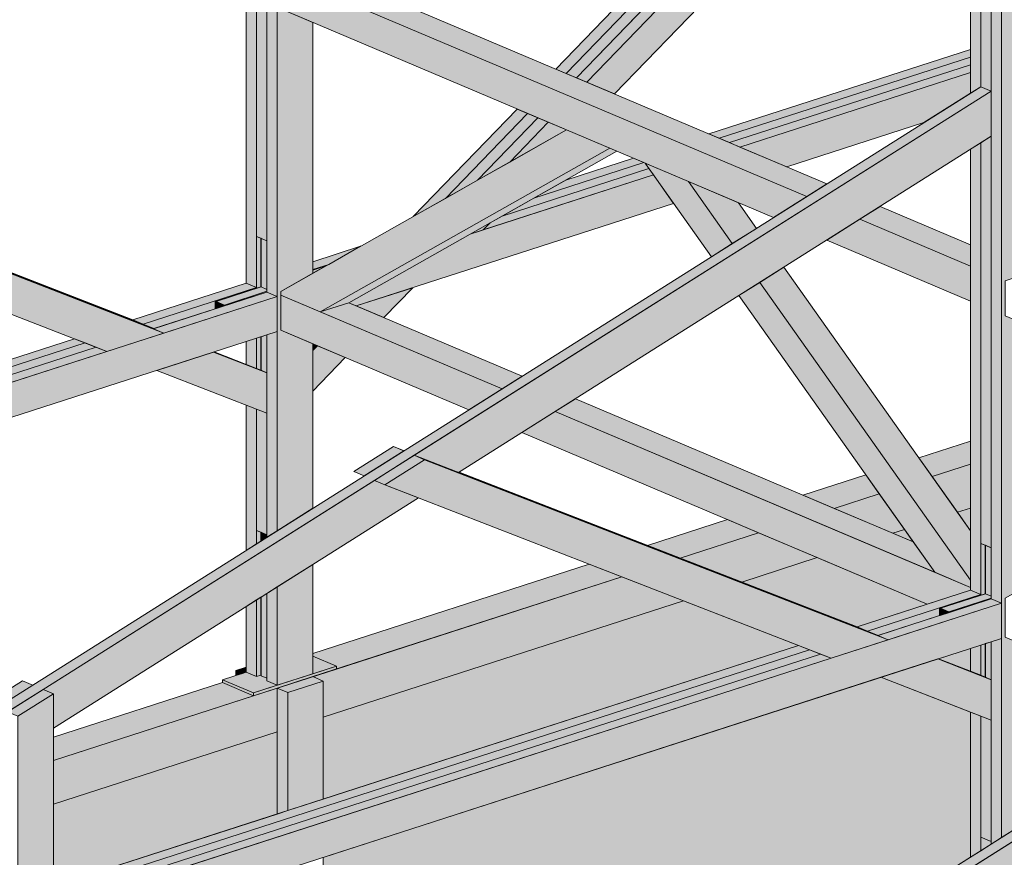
# Model space of a CAD drawing. Header units: millimetres. Extents: x 0 to 1517, y -116 to 725.
# Tile 492 of 501: x 1331 to 1372, y 386 to 422. Entities that reach past the tile are written whole.
import ezdxf

# ---------------------------------------------------------------- set-up
doc = ezdxf.new("R2010")
doc.units = ezdxf.units.MM
doc.layers.add('Ech.1_75', color=7, linetype='Continuous')

msp = doc.modelspace()

# ---------------------------------------------------------------- hatches: boundary and pattern name
at = {"layer": 'Ech.1_75', "linetype": 'Continuous', "lineweight": 5, "true_color": 0xe0c8b3, "transparency": 33554687}
for points in [[(1341.657, 437.224), (1341.219, 437.41), (1341.219, 410.227), (1341.657, 410.041), (1341.657, 437.224)], [(1343.164, 436.875), (1341.657, 437.224), (1341.657, 400.107), (1343.164, 401.058), (1343.164, 408.029), (1341.808, 408.603), (1341.808, 410.254), (1343.164, 411.02), (1343.164, 421.654), (1341.808, 422.229), (1341.808, 423.715), (1343.013, 424.105), (1343.164, 424.041), (1343.164, 436.875)], [(1340.342, 410.599), (1340.781, 410.413), (1340.781, 429.562), (1340.342, 429.285), (1340.342, 410.599)], [(1371.91, 397.218), (1372.348, 397.032), (1372.348, 424.215), (1371.91, 424.401), (1371.91, 397.218)], [(1373.855, 423.865), (1372.348, 424.215), (1372.348, 387.098), (1373.855, 388.049), (1373.855, 395.019), (1372.499, 395.594), (1372.499, 397.245), (1373.855, 398.011), (1373.855, 408.645), (1372.499, 409.22), (1372.499, 410.706), (1373.704, 411.095), (1373.855, 411.031), (1373.855, 423.865)], [(1371.471, 422.465), (1371.033, 422.566), (1371.033, 418.654), (1371.471, 418.93), (1371.471, 422.465)], [(1371.033, 397.589), (1371.471, 397.404), (1371.471, 416.552), (1371.033, 416.276), (1371.033, 397.589)], [(1340.781, 410.391), (1340.956, 410.447), (1340.956, 412.506), (1340.781, 412.58), (1340.781, 410.391)], [(1341.657, 408.555), (1341.219, 408.413), (1341.219, 399.83), (1341.657, 400.107), (1341.657, 408.555)], [(1340.781, 408.271), (1340.342, 408.13), (1340.342, 407.158), (1340.781, 406.987), (1340.781, 408.271)], [(1340.956, 408.328), (1340.781, 408.271), (1340.781, 406.987), (1340.956, 406.913), (1340.956, 408.328)], [(1340.781, 405.256), (1340.342, 405.426), (1340.342, 399.276), (1340.781, 399.553), (1340.781, 405.256)], [(1340.956, 400.049), (1340.781, 400.123), (1340.781, 399.553), (1340.956, 399.664), (1340.956, 400.049)], [(1371.471, 397.381), (1371.646, 397.438), (1371.646, 399.497), (1371.471, 399.571), (1371.471, 397.381)], [(1341.657, 393.558), (1343.164, 394.045), (1343.164, 398.68), (1341.657, 397.729), (1341.657, 393.558)], [(1341.219, 393.744), (1341.657, 393.558), (1341.657, 397.729), (1341.219, 397.452), (1341.219, 393.744)], [(1340.781, 393.93), (1340.956, 393.986), (1340.956, 397.286), (1340.781, 397.175), (1340.781, 393.93)], [(1340.342, 394.116), (1340.781, 393.93), (1340.781, 397.175), (1340.342, 396.899), (1340.342, 394.116)], [(1372.348, 395.545), (1371.91, 395.404), (1371.91, 386.821), (1372.348, 387.098), (1372.348, 395.545)], [(1371.471, 395.262), (1371.033, 395.12), (1371.033, 394.149), (1371.471, 393.978), (1371.471, 395.262)], [(1371.646, 395.319), (1371.471, 395.262), (1371.471, 393.978), (1371.646, 393.904), (1371.646, 395.319)], [(1329.349, 392.798), (1329.787, 392.613), (1331.294, 393.564), (1330.856, 393.75), (1329.349, 392.798)], [(1330.226, 392.427), (1330.664, 392.241), (1332.171, 393.192), (1331.733, 393.378), (1330.226, 392.427)], [(1330.664, 383.565), (1332.171, 384.052), (1332.171, 393.192), (1330.664, 392.241), (1330.664, 383.565)], [(1371.471, 392.246), (1371.033, 392.417), (1371.033, 386.267), (1371.471, 386.544), (1371.471, 392.246)]]:
    msp.add_hatch(color=9, dxfattribs=at).paths.add_polyline_path(points)
at = {"layer": 'Ech.1_75', "linetype": 'Continuous', "lineweight": 5, "true_color": 0xe0d9d1, "transparency": 33554687}
for points in [[(1366.663, 431.426), (1366.225, 431.611), (1354.336, 419.305), (1354.774, 419.119), (1366.663, 431.426)], [(1368.018, 431.111), (1366.663, 431.426), (1354.774, 419.119), (1355.95, 418.621), (1368.018, 431.111)], [(1364.112, 430.064), (1363.607, 430.181), (1353.459, 419.677), (1353.897, 419.491), (1364.112, 430.064)], [(1364.617, 429.947), (1364.112, 430.064), (1353.897, 419.491), (1354.336, 419.305), (1364.617, 429.947)], [(1352.261, 417.798), (1351.823, 417.984), (1347.419, 413.425), (1348.78, 414.195), (1352.261, 417.798)], [(1352.7, 417.612), (1352.261, 417.798), (1348.78, 414.195), (1350.141, 414.964), (1352.7, 417.612)], [(1353.138, 417.426), (1352.7, 417.612), (1350.141, 414.964), (1351.503, 415.734), (1353.138, 417.426)], [(1353.915, 417.097), (1353.138, 417.426), (1351.503, 415.734), (1353.915, 417.097)], [(1341.808, 410.09), (1343.477, 409.382), (1355.749, 416.319), (1353.915, 417.097), (1341.808, 410.254), (1341.808, 410.09)], [(1334.436, 407.708), (1336.847, 408.487), (1317.202, 416.127), (1315.52, 415.065), (1334.436, 407.708)], [(1336.408, 408.673), (1316.763, 416.313), (1317.202, 416.127), (1336.847, 408.487), (1336.408, 408.673)], [(1343.477, 409.382), (1344.682, 409.772), (1356.044, 416.194), (1355.749, 416.319), (1343.477, 409.382)], [(1336.408, 408.673), (1336.43, 408.68), (1318.656, 415.593), (1318.641, 415.583), (1336.408, 408.673)], [(1318.656, 415.593), (1335.97, 408.859), (1335.531, 409.044), (1318.671, 415.602), (1318.656, 415.593)], [(1359.077, 414.909), (1357.242, 415.687), (1360.05, 411.719), (1360.937, 412.28), (1359.077, 414.909)], [(1361.192, 414.012), (1359.077, 414.909), (1360.937, 412.28), (1361.961, 412.926), (1361.192, 414.012)], [(1349.829, 412.681), (1350.386, 412.861), (1350.673, 413.158), (1349.829, 412.681)], [(1363.124, 411.282), (1362.101, 410.636), (1371.033, 398.015), (1371.033, 400.108), (1363.124, 411.282)], [(1369.515, 398.345), (1371.033, 397.702), (1371.033, 398.015), (1362.101, 410.636), (1361.213, 410.076), (1369.515, 398.345)], [(1347.4, 410.41), (1345.003, 409.636), (1346.173, 409.14), (1347.4, 410.41)], [(1338.956, 407.682), (1336.545, 406.903), (1341.219, 405.085), (1341.219, 406.802), (1338.956, 407.682)], [(1338.977, 407.689), (1338.956, 407.682), (1341.219, 406.802), (1340.781, 406.987), (1338.977, 407.689)], [(1343.36, 407.945), (1343.164, 408.029), (1343.164, 407.742), (1343.36, 407.945)], [(1344.537, 407.447), (1343.36, 407.945), (1343.164, 407.742), (1343.164, 406.026), (1344.537, 407.447)], [(1344.895, 402.614), (1345.333, 402.428), (1347.016, 403.49), (1346.577, 403.676), (1344.895, 402.614)], [(1347.031, 403.499), (1346.577, 403.676), (1347.016, 403.49), (1347.031, 403.499)], [(1345.772, 402.242), (1346.21, 402.056), (1347.892, 403.118), (1347.454, 403.304), (1345.772, 402.242)], [(1365.127, 394.699), (1367.537, 395.478), (1347.892, 403.118), (1346.21, 402.056), (1365.127, 394.699)], [(1367.099, 395.663), (1347.454, 403.304), (1347.892, 403.118), (1367.537, 395.478), (1367.099, 395.663)], [(1367.099, 395.663), (1367.12, 395.67), (1349.346, 402.583), (1349.331, 402.574), (1367.099, 395.663)], [(1366.222, 396.035), (1349.361, 402.593), (1349.346, 402.583), (1366.66, 395.849), (1366.222, 396.035)], [(1369.646, 394.673), (1367.236, 393.894), (1371.91, 392.076), (1371.91, 393.792), (1369.646, 394.673)], [(1369.668, 394.68), (1369.646, 394.673), (1371.91, 393.792), (1371.471, 393.978), (1369.668, 394.68)]]:
    msp.add_hatch(color=254, dxfattribs=at).paths.add_polyline_path(points)
at = {"layer": 'Ech.1_75', "linetype": 'Continuous', "lineweight": 5, "true_color": 0xf7d1b3, "transparency": 33554687}
for points in [[(1340.781, 412.58), (1341.219, 412.395), (1341.219, 429.839), (1340.781, 429.562), (1340.781, 412.58)], [(1371.91, 422.363), (1371.471, 422.465), (1371.471, 418.93), (1371.91, 418.744), (1371.91, 422.363)], [(1371.471, 399.571), (1371.91, 399.385), (1371.91, 416.829), (1371.471, 416.552), (1371.471, 399.571)], [(1341.219, 405.085), (1340.781, 405.256), (1340.781, 400.123), (1341.219, 399.937), (1341.219, 405.085)], [(1371.91, 392.076), (1371.471, 392.246), (1371.471, 387.114), (1371.91, 386.928), (1371.91, 392.076)], [(1371.91, 386.928), (1371.471, 387.114), (1371.471, 386.544), (1371.91, 386.821), (1371.91, 386.928)]]:
    msp.add_hatch(color=254, dxfattribs=at).paths.add_polyline_path(points)
at = {"layer": 'Ech.1_75', "linetype": 'Continuous', "lineweight": 5, "true_color": 0xe3bbbb, "transparency": 33554687}
for points in [[(1343.013, 424.105), (1341.808, 423.715), (1364.09, 414.27), (1364.943, 414.809), (1343.013, 424.105)], [(1341.808, 422.229), (1362.682, 413.381), (1364.09, 414.27), (1341.808, 423.715), (1341.808, 422.229)], [(1371.033, 412.228), (1367.197, 413.854), (1366.344, 413.315), (1371.033, 411.327), (1371.033, 412.228)], [(1371.033, 411.327), (1366.344, 413.315), (1364.935, 412.426), (1371.033, 409.841), (1371.033, 411.327)], [(1351.178, 406.118), (1341.808, 410.09), (1341.808, 408.603), (1349.77, 405.229), (1351.178, 406.118)], [(1344.682, 409.772), (1343.477, 409.382), (1351.178, 406.118), (1352.031, 406.657), (1344.682, 409.772)], [(1353.432, 405.163), (1369.515, 398.345), (1368.605, 399.631), (1354.285, 405.701), (1353.432, 405.163)], [(1369.193, 396.995), (1371.033, 397.589), (1371.033, 397.702), (1353.432, 405.163), (1352.023, 404.273), (1369.193, 396.995)]]:
    msp.add_hatch(color=9, dxfattribs=at).paths.add_polyline_path(points)
at = {"layer": 'Ech.1_75', "linetype": 'Continuous', "lineweight": 5, "true_color": 0xd4c4b3, "transparency": 33554687}
for points in [[(1371.033, 420.514), (1359.94, 416.93), (1360.378, 416.744), (1371.033, 420.186), (1371.033, 420.514)], [(1360.817, 416.558), (1371.033, 419.859), (1371.033, 420.186), (1360.378, 416.744), (1360.817, 416.558)], [(1361.255, 416.372), (1371.033, 419.531), (1371.033, 419.859), (1360.817, 416.558), (1361.255, 416.372)], [(1371.033, 419.531), (1361.255, 416.372), (1363.245, 415.529), (1369.058, 417.407), (1371.033, 418.654), (1371.033, 419.531)], [(1275.297, 358.209), (1275.736, 358.023), (1371.91, 418.744), (1371.471, 418.93), (1275.297, 358.209)], [(1347.454, 403.304), (1349.331, 402.574), (1371.91, 416.829), (1371.91, 418.744), (1347.454, 403.304)], [(1351.181, 413.445), (1357.405, 415.456), (1357.242, 415.687), (1357.183, 415.712), (1352.533, 414.21), (1351.181, 413.445)], [(1352.533, 414.21), (1357.183, 415.712), (1356.744, 415.898), (1353.886, 414.974), (1352.533, 414.21)], [(1357.594, 415.19), (1349.829, 412.681), (1344.682, 409.772), (1345.003, 409.636), (1358.45, 413.98), (1357.594, 415.19)], [(1357.405, 415.456), (1351.181, 413.445), (1350.673, 413.158), (1350.386, 412.861), (1357.594, 415.19), (1357.405, 415.456)], [(1345.188, 412.164), (1343.164, 411.51), (1343.164, 411.183), (1343.835, 411.4), (1345.188, 412.164)], [(1343.164, 411.161), (1343.744, 411.348), (1343.835, 411.4), (1343.164, 411.183), (1343.164, 411.161)], [(1340.342, 410.599), (1335.531, 409.044), (1335.97, 408.859), (1340.781, 410.413), (1340.342, 410.599)], [(1340.781, 410.413), (1335.97, 408.859), (1336.43, 408.68), (1339.023, 409.517), (1339.023, 409.789), (1339.023, 409.798), (1339.025, 409.806), (1339.027, 409.813), (1339.03, 409.819), (1339.034, 409.824), (1339.039, 409.827), (1339.044, 409.83), (1340.781, 410.391), (1340.781, 410.413)], [(1336.847, 408.487), (1341.657, 410.041), (1341.219, 410.227), (1336.408, 408.673), (1336.847, 408.487)], [(1341.657, 410.041), (1301.33, 397.013), (1303.32, 396.169), (1341.657, 408.555), (1341.657, 410.041)], [(1301.48, 397.716), (1333.516, 408.066), (1333.056, 408.245), (1301.48, 398.044), (1301.48, 397.716)], [(1333.516, 408.066), (1301.48, 397.716), (1301.48, 397.389), (1333.976, 407.887), (1333.516, 408.066)], [(1301.48, 397.061), (1334.436, 407.708), (1333.976, 407.887), (1301.48, 397.389), (1301.48, 397.061)], [(1305.988, 345.2), (1306.426, 345.014), (1402.6, 405.735), (1402.162, 405.921), (1305.988, 345.2)], [(1362.423, 380.369), (1362.862, 380.183), (1362.862, 378.73), (1402.6, 403.82), (1402.6, 405.735), (1362.423, 380.369)], [(1347.634, 401.502), (1346.21, 402.056), (1345.772, 402.242), (1331.733, 393.378), (1332.171, 393.192), (1332.171, 391.74), (1347.634, 401.502)], [(1366.66, 395.849), (1371.471, 397.404), (1371.033, 397.589), (1366.222, 396.035), (1366.66, 395.849)], [(1367.12, 395.67), (1369.713, 396.508), (1369.713, 396.78), (1369.714, 396.788), (1369.715, 396.796), (1369.718, 396.803), (1369.721, 396.809), (1369.725, 396.814), (1369.73, 396.818), (1369.734, 396.82), (1371.471, 397.381), (1371.471, 397.404), (1366.66, 395.849), (1367.12, 395.67)], [(1367.537, 395.478), (1372.348, 397.032), (1371.91, 397.218), (1367.099, 395.663), (1367.537, 395.478)], [(1372.348, 397.032), (1332.02, 384.003), (1334.01, 383.16), (1372.348, 395.545), (1372.348, 397.032)], [(1363.747, 395.236), (1332.171, 385.035), (1332.171, 384.707), (1364.207, 395.057), (1363.747, 395.236)], [(1332.171, 384.38), (1364.667, 394.878), (1364.207, 395.057), (1332.171, 384.707), (1332.171, 384.38)], [(1364.667, 394.878), (1332.171, 384.38), (1332.171, 384.052), (1365.127, 394.699), (1364.667, 394.878)]]:
    msp.add_hatch(color=9, dxfattribs=at).paths.add_polyline_path(points)
at = {"layer": 'Ech.1_75', "linetype": 'Continuous', "lineweight": 5, "true_color": 0xb3d6f7, "transparency": 33554687}
for points in [[(1340.958, 410.448), (1340.961, 410.448), (1340.965, 410.447), (1340.971, 410.445), (1340.971, 412.5), (1340.956, 412.506), (1340.956, 410.447), (1340.958, 410.448)], [(1341.219, 412.395), (1340.971, 412.5), (1340.971, 410.445), (1341.219, 410.339), (1341.219, 412.395)], [(1343.744, 411.348), (1343.164, 411.161), (1343.164, 411.153), (1343.713, 411.331), (1343.744, 411.348)], [(1343.713, 411.331), (1343.164, 411.153), (1343.164, 411.02), (1343.713, 411.331)], [(1340.961, 410.448), (1340.958, 410.448), (1340.958, 410.448), (1339.044, 409.83), (1339.05, 409.831), (1339.056, 409.83), (1339.062, 409.828), (1340.971, 410.445), (1340.965, 410.447), (1340.961, 410.448)], [(1340.971, 410.445), (1339.062, 409.828), (1339.422, 409.676), (1341.219, 410.256), (1341.219, 410.339), (1340.971, 410.445)], [(1339.446, 409.654), (1341.219, 410.227), (1341.219, 410.256), (1339.422, 409.676), (1339.428, 409.673), (1339.434, 409.668), (1339.44, 409.662), (1339.445, 409.655), (1339.446, 409.654)], [(1339.067, 409.787), (1339.071, 409.787), (1339.075, 409.785), (1339.412, 409.643), (1339.446, 409.654), (1339.445, 409.655), (1339.44, 409.662), (1339.434, 409.668), (1339.428, 409.673), (1339.422, 409.676), (1339.062, 409.828), (1339.056, 409.83), (1339.05, 409.831), (1339.044, 409.83), (1339.044, 409.83), (1339.039, 409.827), (1339.034, 409.824), (1339.03, 409.819), (1339.027, 409.813), (1339.025, 409.806), (1339.023, 409.798), (1339.023, 409.789), (1339.023, 409.517), (1339.049, 409.526), (1339.049, 409.759), (1339.049, 409.765), (1339.05, 409.77), (1339.052, 409.775), (1339.054, 409.779), (1339.057, 409.782), (1339.06, 409.785), (1339.063, 409.786), (1339.064, 409.786), (1339.067, 409.787)], [(1339.071, 409.787), (1339.067, 409.787), (1339.063, 409.786), (1339.06, 409.785), (1339.057, 409.782), (1339.054, 409.779), (1339.052, 409.775), (1339.05, 409.77), (1339.049, 409.765), (1339.049, 409.759), (1339.099, 409.776), (1339.075, 409.785), (1339.071, 409.787)], [(1339.099, 409.776), (1339.049, 409.759), (1339.049, 409.526), (1339.411, 409.643), (1339.409, 409.644), (1339.099, 409.776)], [(1340.971, 408.333), (1340.956, 408.328), (1340.956, 406.913), (1340.971, 406.907), (1340.971, 408.333)], [(1341.219, 408.413), (1340.971, 408.333), (1340.971, 406.907), (1341.219, 406.802), (1341.219, 408.413)], [(1340.971, 400.043), (1340.956, 400.049), (1340.956, 399.664), (1340.971, 399.673), (1340.971, 400.043)], [(1341.219, 399.937), (1340.971, 400.043), (1340.971, 399.673), (1341.219, 399.83), (1341.219, 399.937)], [(1371.648, 397.439), (1371.651, 397.439), (1371.656, 397.438), (1371.661, 397.435), (1371.661, 399.491), (1371.646, 399.497), (1371.646, 397.438), (1371.648, 397.439)], [(1371.91, 399.385), (1371.661, 399.491), (1371.661, 397.435), (1371.91, 397.33), (1371.91, 399.385)], [(1340.968, 393.963), (1340.971, 393.962), (1340.971, 397.295), (1340.956, 397.286), (1340.956, 393.976), (1340.956, 393.976), (1340.956, 393.974), (1340.957, 393.973), (1340.958, 393.971), (1340.959, 393.969), (1340.961, 393.968), (1340.963, 393.966), (1340.965, 393.964), (1340.968, 393.963)], [(1340.971, 393.962), (1341.219, 393.856), (1341.219, 397.452), (1340.971, 397.295), (1340.971, 393.962)], [(1371.651, 397.439), (1371.648, 397.439), (1371.648, 397.439), (1369.735, 396.82), (1369.741, 396.821), (1369.747, 396.821), (1369.753, 396.819), (1371.661, 397.435), (1371.656, 397.438), (1371.651, 397.439)], [(1370.112, 396.667), (1371.91, 397.247), (1371.91, 397.33), (1371.661, 397.435), (1369.753, 396.819), (1370.112, 396.667)], [(1370.136, 396.645), (1371.91, 397.218), (1371.91, 397.247), (1370.112, 396.667), (1370.119, 396.663), (1370.125, 396.659), (1370.13, 396.653), (1370.136, 396.646), (1370.136, 396.645)], [(1369.758, 396.778), (1369.762, 396.777), (1369.766, 396.776), (1370.102, 396.634), (1370.136, 396.645), (1370.136, 396.646), (1370.13, 396.653), (1370.125, 396.659), (1370.119, 396.663), (1370.112, 396.667), (1369.753, 396.819), (1369.747, 396.821), (1369.741, 396.821), (1369.735, 396.82), (1369.734, 396.82), (1369.73, 396.818), (1369.725, 396.814), (1369.721, 396.809), (1369.718, 396.803), (1369.715, 396.796), (1369.714, 396.788), (1369.713, 396.78), (1369.713, 396.508), (1369.74, 396.517), (1369.74, 396.75), (1369.74, 396.756), (1369.741, 396.761), (1369.743, 396.766), (1369.745, 396.77), (1369.747, 396.773), (1369.751, 396.776), (1369.754, 396.777), (1369.754, 396.777), (1369.758, 396.778)], [(1369.762, 396.777), (1369.758, 396.778), (1369.754, 396.777), (1369.751, 396.776), (1369.747, 396.773), (1369.745, 396.77), (1369.743, 396.766), (1369.741, 396.761), (1369.74, 396.756), (1369.74, 396.75), (1369.789, 396.766), (1369.766, 396.776), (1369.762, 396.777)], [(1369.74, 396.517), (1370.102, 396.634), (1370.099, 396.635), (1369.789, 396.766), (1369.74, 396.75), (1369.74, 396.517)], [(1371.661, 395.324), (1371.646, 395.319), (1371.646, 393.904), (1371.661, 393.898), (1371.661, 395.324)], [(1371.91, 395.404), (1371.661, 395.324), (1371.661, 393.898), (1371.91, 393.792), (1371.91, 395.404)], [(1343.164, 394.045), (1344.169, 394.369), (1343.164, 394.795), (1343.164, 394.045)], [(1340.653, 393.11), (1344.169, 394.245), (1344.169, 394.369), (1340.653, 393.234), (1340.653, 393.11)], [(1340.956, 393.986), (1340.781, 393.93), (1340.342, 394.116), (1339.338, 393.791), (1340.653, 393.234), (1341.657, 393.558), (1341.219, 393.744), (1341.219, 393.856), (1340.971, 393.962), (1340.968, 393.963), (1340.965, 393.964), (1340.963, 393.966), (1340.961, 393.968), (1340.959, 393.969), (1340.958, 393.971), (1340.957, 393.973), (1340.956, 393.974), (1340.956, 393.976), (1340.956, 393.986)], [(1340.653, 393.234), (1339.338, 393.791), (1339.338, 393.667), (1340.653, 393.11), (1340.653, 393.234)]]:
    msp.add_hatch(color=254, dxfattribs=at).paths.add_polyline_path(points)
at = {"layer": 'Ech.1_75', "linetype": 'Continuous', "lineweight": 5, "true_color": 0xf3f3f3, "transparency": 33554687}
for points in [[(1371.033, 403.907), (1368.844, 403.2), (1369.41, 402.4), (1371.033, 402.924), (1371.033, 403.907)], [(1370.481, 400.888), (1371.033, 401.066), (1371.033, 402.924), (1369.41, 402.4), (1370.481, 400.888)], [(1366.594, 402.473), (1363.931, 401.612), (1365.246, 401.055), (1367.16, 401.673), (1366.594, 402.473)], [(1367.734, 400), (1368.23, 400.161), (1367.16, 401.673), (1365.246, 401.055), (1367.734, 400)], [(1360.736, 400.58), (1357.349, 399.486), (1358.729, 398.949), (1362.051, 400.023), (1360.736, 400.58)], [(1362.051, 400.023), (1358.729, 398.949), (1361.339, 397.934), (1364.539, 398.968), (1362.051, 400.023)], [(1354.874, 398.686), (1343.164, 394.903), (1343.164, 394.795), (1344.169, 394.369), (1344.169, 394.245), (1356.254, 398.15), (1354.874, 398.686)], [(1343.603, 392.205), (1358.863, 397.135), (1356.254, 398.15), (1343.164, 393.921), (1343.603, 393.735), (1343.603, 392.205)], [(1340.176, 394.062), (1340.342, 394.116), (1340.342, 394.319), (1339.904, 394.178), (1340.176, 394.062)], [(1339.904, 393.974), (1340.176, 394.062), (1339.904, 394.178), (1339.904, 393.974)], [(1342.096, 393.248), (1343.603, 393.735), (1343.164, 393.921), (1341.657, 393.434), (1342.096, 393.248)], [(1332.171, 390.369), (1340.653, 393.11), (1339.338, 393.667), (1332.171, 391.352), (1332.171, 390.369)], [(1342.096, 388.241), (1343.603, 388.728), (1343.603, 393.735), (1342.096, 393.248), (1342.096, 388.241)], [(1332.171, 388.511), (1341.657, 391.576), (1341.657, 393.434), (1332.171, 390.369), (1332.171, 388.511)], [(1341.657, 388.099), (1342.096, 388.241), (1342.096, 393.248), (1341.657, 393.434), (1341.657, 388.099)]]:
    msp.add_hatch(color=7, dxfattribs=at).paths.add_polyline_path(points)
at = {"layer": 'Ech.1_75', "linetype": 'Continuous', "lineweight": 5, "true_color": 0xfdfdfd, "transparency": 33554687}
for points in [[(1371.033, 401.066), (1370.481, 400.888), (1371.033, 400.108), (1371.033, 401.066)], [(1368.23, 400.161), (1367.734, 400), (1368.605, 399.631), (1368.23, 400.161)], [(1366.222, 396.035), (1369.193, 396.995), (1364.539, 398.968), (1361.339, 397.934), (1366.222, 396.035)], [(1343.603, 388.728), (1363.747, 395.236), (1358.863, 397.135), (1343.603, 392.205), (1343.603, 388.728)], [(1371.033, 395.12), (1369.668, 394.68), (1371.033, 394.149), (1371.033, 395.12)], [(1367.236, 393.894), (1343.603, 386.259), (1343.603, 379.094), (1353.217, 375.019), (1360.04, 379.326), (1360.04, 379.789), (1361.546, 380.74), (1361.985, 380.555), (1371.033, 386.267), (1371.033, 392.417), (1367.236, 393.894)], [(1332.171, 385.035), (1341.657, 388.099), (1341.657, 391.576), (1332.171, 388.511), (1332.171, 385.035)]]:
    msp.add_hatch(color=7, dxfattribs=at).paths.add_polyline_path(points)

# ---------------------------------------------------------------- linework, layer by layer
at = {"layer": 'Ech.1_75', "color": 7, "linetype": 'Continuous', "lineweight": 5}
for points in [[(1341.657, 437.224), (1341.219, 437.41), (1341.219, 410.227), (1341.657, 410.041), (1341.657, 437.224)], [(1343.164, 436.875), (1341.657, 437.224), (1341.657, 400.107), (1343.164, 401.058), (1343.164, 408.029), (1341.808, 408.603), (1341.808, 410.254), (1343.164, 411.02), (1343.164, 421.654), (1341.808, 422.229), (1341.808, 423.715), (1343.013, 424.105), (1343.164, 424.041), (1343.164, 436.875)], [(1366.663, 431.426), (1366.225, 431.611), (1354.336, 419.305), (1354.774, 419.119), (1366.663, 431.426)], [(1368.018, 431.111), (1366.663, 431.426), (1354.774, 419.119), (1355.95, 418.621), (1368.018, 431.111)], [(1364.112, 430.064), (1363.607, 430.181), (1353.459, 419.677), (1353.897, 419.491), (1364.112, 430.064)], [(1340.781, 412.58), (1341.219, 412.395), (1341.219, 429.839), (1340.781, 429.562), (1340.781, 412.58)], [(1364.617, 429.947), (1364.112, 430.064), (1353.897, 419.491), (1354.336, 419.305), (1364.617, 429.947)], [(1340.342, 410.599), (1340.781, 410.413), (1340.781, 429.562), (1340.342, 429.285), (1340.342, 410.599)], [(1371.91, 397.218), (1372.348, 397.032), (1372.348, 424.215), (1371.91, 424.401), (1371.91, 397.218)], [(1343.013, 424.105), (1341.808, 423.715), (1364.09, 414.27), (1364.943, 414.809), (1343.013, 424.105)], [(1373.855, 423.865), (1372.348, 424.215), (1372.348, 387.098), (1373.855, 388.049), (1373.855, 395.019), (1372.499, 395.594), (1372.499, 397.245), (1373.855, 398.011), (1373.855, 408.645), (1372.499, 409.22), (1372.499, 410.706), (1373.704, 411.095), (1373.855, 411.031), (1373.855, 423.865)], [(1341.808, 422.229), (1362.682, 413.381), (1364.09, 414.27), (1341.808, 423.715), (1341.808, 422.229)], [(1371.471, 422.465), (1371.033, 422.566), (1371.033, 418.654), (1371.471, 418.93), (1371.471, 422.465)], [(1371.91, 422.363), (1371.471, 422.465), (1371.471, 418.93), (1371.91, 418.744), (1371.91, 422.363)], [(1371.033, 420.514), (1359.94, 416.93), (1360.378, 416.744), (1371.033, 420.186), (1371.033, 420.514)], [(1360.817, 416.558), (1371.033, 419.859), (1371.033, 420.186), (1360.378, 416.744), (1360.817, 416.558)], [(1361.255, 416.372), (1371.033, 419.531), (1371.033, 419.859), (1360.817, 416.558), (1361.255, 416.372)], [(1371.033, 419.531), (1361.255, 416.372), (1363.245, 415.529), (1369.058, 417.407), (1371.033, 418.654), (1371.033, 419.531)], [(1275.297, 358.209), (1275.736, 358.023), (1371.91, 418.744), (1371.471, 418.93), (1275.297, 358.209)], [(1347.454, 403.304), (1349.331, 402.574), (1371.91, 416.829), (1371.91, 418.744), (1347.454, 403.304)], [(1352.261, 417.798), (1351.823, 417.984), (1347.419, 413.425), (1348.78, 414.195), (1352.261, 417.798)], [(1352.7, 417.612), (1352.261, 417.798), (1348.78, 414.195), (1350.141, 414.964), (1352.7, 417.612)], [(1353.138, 417.426), (1352.7, 417.612), (1350.141, 414.964), (1351.503, 415.734), (1353.138, 417.426)], [(1353.915, 417.097), (1353.138, 417.426), (1351.503, 415.734), (1353.915, 417.097)], [(1341.808, 410.09), (1343.477, 409.382), (1355.749, 416.319), (1353.915, 417.097), (1341.808, 410.254), (1341.808, 410.09)], [(1371.471, 399.571), (1371.91, 399.385), (1371.91, 416.829), (1371.471, 416.552), (1371.471, 399.571)], [(1371.033, 397.589), (1371.471, 397.404), (1371.471, 416.552), (1371.033, 416.276), (1371.033, 397.589)], [(1334.436, 407.708), (1336.847, 408.487), (1317.202, 416.127), (1315.52, 415.065), (1334.436, 407.708)], [(1336.408, 408.673), (1316.763, 416.313), (1317.202, 416.127), (1336.847, 408.487), (1336.408, 408.673)], [(1343.477, 409.382), (1344.682, 409.772), (1356.044, 416.194), (1355.749, 416.319), (1343.477, 409.382)], [(1336.408, 408.673), (1336.43, 408.68), (1318.656, 415.593), (1318.641, 415.583), (1336.408, 408.673)], [(1318.656, 415.593), (1335.97, 408.859), (1335.531, 409.044), (1318.671, 415.602), (1318.656, 415.593)], [(1351.181, 413.445), (1357.405, 415.456), (1357.242, 415.687), (1357.183, 415.712), (1352.533, 414.21), (1351.181, 413.445)], [(1352.533, 414.21), (1357.183, 415.712), (1356.744, 415.898), (1353.886, 414.974), (1352.533, 414.21)], [(1359.077, 414.909), (1357.242, 415.687), (1360.05, 411.719), (1360.937, 412.28), (1359.077, 414.909)], [(1357.594, 415.19), (1349.829, 412.681), (1344.682, 409.772), (1345.003, 409.636), (1358.45, 413.98), (1357.594, 415.19)], [(1357.405, 415.456), (1351.181, 413.445), (1350.673, 413.158), (1350.386, 412.861), (1357.594, 415.19), (1357.405, 415.456)], [(1361.192, 414.012), (1359.077, 414.909), (1360.937, 412.28), (1361.961, 412.926), (1361.192, 414.012)], [(1371.033, 412.228), (1367.197, 413.854), (1366.344, 413.315), (1371.033, 411.327), (1371.033, 412.228)], [(1349.829, 412.681), (1350.386, 412.861), (1350.673, 413.158), (1349.829, 412.681)], [(1371.033, 411.327), (1366.344, 413.315), (1364.935, 412.426), (1371.033, 409.841), (1371.033, 411.327)], [(1340.781, 410.391), (1340.956, 410.447), (1340.956, 412.506), (1340.781, 412.58), (1340.781, 410.391)], [(1340.958, 410.448), (1340.961, 410.448), (1340.965, 410.447), (1340.971, 410.445), (1340.971, 412.5), (1340.956, 412.506), (1340.956, 410.447), (1340.958, 410.448)], [(1341.219, 412.395), (1340.971, 412.5), (1340.971, 410.445), (1341.219, 410.339), (1341.219, 412.395)], [(1345.188, 412.164), (1343.164, 411.51), (1343.164, 411.183), (1343.835, 411.4), (1345.188, 412.164)], [(1343.164, 411.161), (1343.744, 411.348), (1343.835, 411.4), (1343.164, 411.183), (1343.164, 411.161)], [(1343.744, 411.348), (1343.164, 411.161), (1343.164, 411.153), (1343.713, 411.331), (1343.744, 411.348)], [(1343.713, 411.331), (1343.164, 411.153), (1343.164, 411.02), (1343.713, 411.331)], [(1363.124, 411.282), (1362.101, 410.636), (1371.033, 398.015), (1371.033, 400.108), (1363.124, 411.282)], [(1340.342, 410.599), (1335.531, 409.044), (1335.97, 408.859), (1340.781, 410.413), (1340.342, 410.599)], [(1369.515, 398.345), (1371.033, 397.702), (1371.033, 398.015), (1362.101, 410.636), (1361.213, 410.076), (1369.515, 398.345)], [(1340.781, 410.413), (1335.97, 408.859), (1336.43, 408.68), (1339.023, 409.517), (1339.023, 409.789), (1339.023, 409.798), (1339.025, 409.806), (1339.027, 409.813), (1339.03, 409.819), (1339.034, 409.824), (1339.039, 409.827), (1339.044, 409.83), (1340.781, 410.391), (1340.781, 410.413)], [(1336.847, 408.487), (1341.657, 410.041), (1341.219, 410.227), (1336.408, 408.673), (1336.847, 408.487)], [(1340.961, 410.448), (1340.958, 410.448), (1340.958, 410.448), (1339.044, 409.83), (1339.05, 409.831), (1339.056, 409.83), (1339.062, 409.828), (1340.971, 410.445), (1340.965, 410.447), (1340.961, 410.448)], [(1340.971, 410.445), (1339.062, 409.828), (1339.422, 409.676), (1341.219, 410.256), (1341.219, 410.339), (1340.971, 410.445)], [(1339.446, 409.654), (1341.219, 410.227), (1341.219, 410.256), (1339.422, 409.676), (1339.428, 409.673), (1339.434, 409.668), (1339.44, 409.662), (1339.445, 409.655), (1339.446, 409.654)], [(1347.4, 410.41), (1345.003, 409.636), (1346.173, 409.14), (1347.4, 410.41)], [(1341.657, 410.041), (1301.33, 397.013), (1303.32, 396.169), (1341.657, 408.555), (1341.657, 410.041)], [(1339.067, 409.787), (1339.071, 409.787), (1339.075, 409.785), (1339.412, 409.643), (1339.446, 409.654), (1339.445, 409.655), (1339.44, 409.662), (1339.434, 409.668), (1339.428, 409.673), (1339.422, 409.676), (1339.062, 409.828), (1339.056, 409.83), (1339.05, 409.831), (1339.044, 409.83), (1339.044, 409.83), (1339.039, 409.827), (1339.034, 409.824), (1339.03, 409.819), (1339.027, 409.813), (1339.025, 409.806), (1339.023, 409.798), (1339.023, 409.789), (1339.023, 409.517), (1339.049, 409.526), (1339.049, 409.759), (1339.049, 409.765), (1339.05, 409.77), (1339.052, 409.775), (1339.054, 409.779), (1339.057, 409.782), (1339.06, 409.785), (1339.063, 409.786), (1339.064, 409.786), (1339.067, 409.787)], [(1339.071, 409.787), (1339.067, 409.787), (1339.063, 409.786), (1339.06, 409.785), (1339.057, 409.782), (1339.054, 409.779), (1339.052, 409.775), (1339.05, 409.77), (1339.049, 409.765), (1339.049, 409.759), (1339.099, 409.776), (1339.075, 409.785), (1339.071, 409.787)], [(1339.099, 409.776), (1339.049, 409.759), (1339.049, 409.526), (1339.411, 409.643), (1339.409, 409.644), (1339.099, 409.776)], [(1351.178, 406.118), (1341.808, 410.09), (1341.808, 408.603), (1349.77, 405.229), (1351.178, 406.118)], [(1344.682, 409.772), (1343.477, 409.382), (1351.178, 406.118), (1352.031, 406.657), (1344.682, 409.772)], [(1341.657, 408.555), (1341.219, 408.413), (1341.219, 399.83), (1341.657, 400.107), (1341.657, 408.555)], [(1301.48, 397.716), (1333.516, 408.066), (1333.056, 408.245), (1301.48, 398.044), (1301.48, 397.716)], [(1333.516, 408.066), (1301.48, 397.716), (1301.48, 397.389), (1333.976, 407.887), (1333.516, 408.066)], [(1340.781, 408.271), (1340.342, 408.13), (1340.342, 407.158), (1340.781, 406.987), (1340.781, 408.271)], [(1340.956, 408.328), (1340.781, 408.271), (1340.781, 406.987), (1340.956, 406.913), (1340.956, 408.328)], [(1340.971, 408.333), (1340.956, 408.328), (1340.956, 406.913), (1340.971, 406.907), (1340.971, 408.333)], [(1341.219, 408.413), (1340.971, 408.333), (1340.971, 406.907), (1341.219, 406.802), (1341.219, 408.413)], [(1301.48, 397.061), (1334.436, 407.708), (1333.976, 407.887), (1301.48, 397.389), (1301.48, 397.061)], [(1338.956, 407.682), (1336.545, 406.903), (1341.219, 405.085), (1341.219, 406.802), (1338.956, 407.682)], [(1338.977, 407.689), (1338.956, 407.682), (1341.219, 406.802), (1340.781, 406.987), (1338.977, 407.689)], [(1343.36, 407.945), (1343.164, 408.029), (1343.164, 407.742), (1343.36, 407.945)], [(1344.537, 407.447), (1343.36, 407.945), (1343.164, 407.742), (1343.164, 406.026), (1344.537, 407.447)], [(1305.988, 345.2), (1306.426, 345.014), (1402.6, 405.735), (1402.162, 405.921), (1305.988, 345.2)], [(1353.432, 405.163), (1369.515, 398.345), (1368.605, 399.631), (1354.285, 405.701), (1353.432, 405.163)], [(1362.423, 380.369), (1362.862, 380.183), (1362.862, 378.73), (1402.6, 403.82), (1402.6, 405.735), (1362.423, 380.369)], [(1340.781, 405.256), (1340.342, 405.426), (1340.342, 399.276), (1340.781, 399.553), (1340.781, 405.256)], [(1341.219, 405.085), (1340.781, 405.256), (1340.781, 400.123), (1341.219, 399.937), (1341.219, 405.085)], [(1369.193, 396.995), (1371.033, 397.589), (1371.033, 397.702), (1353.432, 405.163), (1352.023, 404.273), (1369.193, 396.995)], [(1371.033, 403.907), (1368.844, 403.2), (1369.41, 402.4), (1371.033, 402.924), (1371.033, 403.907)], [(1344.895, 402.614), (1345.333, 402.428), (1347.016, 403.49), (1346.577, 403.676), (1344.895, 402.614)], [(1347.031, 403.499), (1346.577, 403.676), (1347.016, 403.49), (1347.031, 403.499)], [(1345.772, 402.242), (1346.21, 402.056), (1347.892, 403.118), (1347.454, 403.304), (1345.772, 402.242)], [(1365.127, 394.699), (1367.537, 395.478), (1347.892, 403.118), (1346.21, 402.056), (1365.127, 394.699)], [(1367.099, 395.663), (1347.454, 403.304), (1347.892, 403.118), (1367.537, 395.478), (1367.099, 395.663)], [(1370.481, 400.888), (1371.033, 401.066), (1371.033, 402.924), (1369.41, 402.4), (1370.481, 400.888)], [(1347.634, 401.502), (1346.21, 402.056), (1345.772, 402.242), (1331.733, 393.378), (1332.171, 393.192), (1332.171, 391.74), (1347.634, 401.502)], [(1367.099, 395.663), (1367.12, 395.67), (1349.346, 402.583), (1349.331, 402.574), (1367.099, 395.663)], [(1366.222, 396.035), (1349.361, 402.593), (1349.346, 402.583), (1366.66, 395.849), (1366.222, 396.035)], [(1366.594, 402.473), (1363.931, 401.612), (1365.246, 401.055), (1367.16, 401.673), (1366.594, 402.473)], [(1367.734, 400), (1368.23, 400.161), (1367.16, 401.673), (1365.246, 401.055), (1367.734, 400)], [(1371.033, 401.066), (1370.481, 400.888), (1371.033, 400.108), (1371.033, 401.066)], [(1360.736, 400.58), (1357.349, 399.486), (1358.729, 398.949), (1362.051, 400.023), (1360.736, 400.58)], [(1340.956, 400.049), (1340.781, 400.123), (1340.781, 399.553), (1340.956, 399.664), (1340.956, 400.049)], [(1368.23, 400.161), (1367.734, 400), (1368.605, 399.631), (1368.23, 400.161)], [(1340.971, 400.043), (1340.956, 400.049), (1340.956, 399.664), (1340.971, 399.673), (1340.971, 400.043)], [(1341.219, 399.937), (1340.971, 400.043), (1340.971, 399.673), (1341.219, 399.83), (1341.219, 399.937)], [(1362.051, 400.023), (1358.729, 398.949), (1361.339, 397.934), (1364.539, 398.968), (1362.051, 400.023)], [(1371.471, 397.381), (1371.646, 397.438), (1371.646, 399.497), (1371.471, 399.571), (1371.471, 397.381)], [(1371.648, 397.439), (1371.651, 397.439), (1371.656, 397.438), (1371.661, 397.435), (1371.661, 399.491), (1371.646, 399.497), (1371.646, 397.438), (1371.648, 397.439)], [(1371.91, 399.385), (1371.661, 399.491), (1371.661, 397.435), (1371.91, 397.33), (1371.91, 399.385)], [(1366.222, 396.035), (1369.193, 396.995), (1364.539, 398.968), (1361.339, 397.934), (1366.222, 396.035)], [(1341.657, 393.558), (1343.164, 394.045), (1343.164, 398.68), (1341.657, 397.729), (1341.657, 393.558)], [(1354.874, 398.686), (1343.164, 394.903), (1343.164, 394.795), (1344.169, 394.369), (1344.169, 394.245), (1356.254, 398.15), (1354.874, 398.686)], [(1343.603, 392.205), (1358.863, 397.135), (1356.254, 398.15), (1343.164, 393.921), (1343.603, 393.735), (1343.603, 392.205)], [(1341.219, 393.744), (1341.657, 393.558), (1341.657, 397.729), (1341.219, 397.452), (1341.219, 393.744)], [(1340.781, 393.93), (1340.956, 393.986), (1340.956, 397.286), (1340.781, 397.175), (1340.781, 393.93)], [(1340.968, 393.963), (1340.971, 393.962), (1340.971, 397.295), (1340.956, 397.286), (1340.956, 393.976), (1340.956, 393.976), (1340.956, 393.974), (1340.957, 393.973), (1340.958, 393.971), (1340.959, 393.969), (1340.961, 393.968), (1340.963, 393.966), (1340.965, 393.964), (1340.968, 393.963)], [(1340.971, 393.962), (1341.219, 393.856), (1341.219, 397.452), (1340.971, 397.295), (1340.971, 393.962)], [(1366.66, 395.849), (1371.471, 397.404), (1371.033, 397.589), (1366.222, 396.035), (1366.66, 395.849)], [(1367.12, 395.67), (1369.713, 396.508), (1369.713, 396.78), (1369.714, 396.788), (1369.715, 396.796), (1369.718, 396.803), (1369.721, 396.809), (1369.725, 396.814), (1369.73, 396.818), (1369.734, 396.82), (1371.471, 397.381), (1371.471, 397.404), (1366.66, 395.849), (1367.12, 395.67)], [(1367.537, 395.478), (1372.348, 397.032), (1371.91, 397.218), (1367.099, 395.663), (1367.537, 395.478)], [(1371.651, 397.439), (1371.648, 397.439), (1371.648, 397.439), (1369.735, 396.82), (1369.741, 396.821), (1369.747, 396.821), (1369.753, 396.819), (1371.661, 397.435), (1371.656, 397.438), (1371.651, 397.439)], [(1370.112, 396.667), (1371.91, 397.247), (1371.91, 397.33), (1371.661, 397.435), (1369.753, 396.819), (1370.112, 396.667)], [(1370.136, 396.645), (1371.91, 397.218), (1371.91, 397.247), (1370.112, 396.667), (1370.119, 396.663), (1370.125, 396.659), (1370.13, 396.653), (1370.136, 396.646), (1370.136, 396.645)], [(1372.348, 397.032), (1332.02, 384.003), (1334.01, 383.16), (1372.348, 395.545), (1372.348, 397.032)], [(1340.342, 394.116), (1340.781, 393.93), (1340.781, 397.175), (1340.342, 396.899), (1340.342, 394.116)], [(1343.603, 388.728), (1363.747, 395.236), (1358.863, 397.135), (1343.603, 392.205), (1343.603, 388.728)], [(1369.758, 396.778), (1369.762, 396.777), (1369.766, 396.776), (1370.102, 396.634), (1370.136, 396.645), (1370.136, 396.646), (1370.13, 396.653), (1370.125, 396.659), (1370.119, 396.663), (1370.112, 396.667), (1369.753, 396.819), (1369.747, 396.821), (1369.741, 396.821), (1369.735, 396.82), (1369.734, 396.82), (1369.73, 396.818), (1369.725, 396.814), (1369.721, 396.809), (1369.718, 396.803), (1369.715, 396.796), (1369.714, 396.788), (1369.713, 396.78), (1369.713, 396.508), (1369.74, 396.517), (1369.74, 396.75), (1369.74, 396.756), (1369.741, 396.761), (1369.743, 396.766), (1369.745, 396.77), (1369.747, 396.773), (1369.751, 396.776), (1369.754, 396.777), (1369.754, 396.777), (1369.758, 396.778)], [(1369.762, 396.777), (1369.758, 396.778), (1369.754, 396.777), (1369.751, 396.776), (1369.747, 396.773), (1369.745, 396.77), (1369.743, 396.766), (1369.741, 396.761), (1369.74, 396.756), (1369.74, 396.75), (1369.789, 396.766), (1369.766, 396.776), (1369.762, 396.777)], [(1369.74, 396.517), (1370.102, 396.634), (1370.099, 396.635), (1369.789, 396.766), (1369.74, 396.75), (1369.74, 396.517)], [(1372.348, 395.545), (1371.91, 395.404), (1371.91, 386.821), (1372.348, 387.098), (1372.348, 395.545)], [(1363.747, 395.236), (1332.171, 385.035), (1332.171, 384.707), (1364.207, 395.057), (1363.747, 395.236)], [(1371.033, 395.12), (1369.668, 394.68), (1371.033, 394.149), (1371.033, 395.12)], [(1371.471, 395.262), (1371.033, 395.12), (1371.033, 394.149), (1371.471, 393.978), (1371.471, 395.262)], [(1371.646, 395.319), (1371.471, 395.262), (1371.471, 393.978), (1371.646, 393.904), (1371.646, 395.319)], [(1371.661, 395.324), (1371.646, 395.319), (1371.646, 393.904), (1371.661, 393.898), (1371.661, 395.324)], [(1371.91, 395.404), (1371.661, 395.324), (1371.661, 393.898), (1371.91, 393.792), (1371.91, 395.404)], [(1332.171, 384.38), (1364.667, 394.878), (1364.207, 395.057), (1332.171, 384.707), (1332.171, 384.38)], [(1364.667, 394.878), (1332.171, 384.38), (1332.171, 384.052), (1365.127, 394.699), (1364.667, 394.878)], [(1343.164, 394.045), (1344.169, 394.369), (1343.164, 394.795), (1343.164, 394.045)], [(1340.176, 394.062), (1340.342, 394.116), (1340.342, 394.319), (1339.904, 394.178), (1340.176, 394.062)], [(1340.653, 393.11), (1344.169, 394.245), (1344.169, 394.369), (1340.653, 393.234), (1340.653, 393.11)], [(1369.646, 394.673), (1367.236, 393.894), (1371.91, 392.076), (1371.91, 393.792), (1369.646, 394.673)], [(1369.668, 394.68), (1369.646, 394.673), (1371.91, 393.792), (1371.471, 393.978), (1369.668, 394.68)], [(1340.956, 393.986), (1340.781, 393.93), (1340.342, 394.116), (1339.338, 393.791), (1340.653, 393.234), (1341.657, 393.558), (1341.219, 393.744), (1341.219, 393.856), (1340.971, 393.962), (1340.968, 393.963), (1340.965, 393.964), (1340.963, 393.966), (1340.961, 393.968), (1340.959, 393.969), (1340.958, 393.971), (1340.957, 393.973), (1340.956, 393.974), (1340.956, 393.976), (1340.956, 393.986)], [(1339.904, 393.974), (1340.176, 394.062), (1339.904, 394.178), (1339.904, 393.974)], [(1342.096, 393.248), (1343.603, 393.735), (1343.164, 393.921), (1341.657, 393.434), (1342.096, 393.248)], [(1367.236, 393.894), (1343.603, 386.259), (1343.603, 379.094), (1353.217, 375.019), (1360.04, 379.326), (1360.04, 379.789), (1361.546, 380.74), (1361.985, 380.555), (1371.033, 386.267), (1371.033, 392.417), (1367.236, 393.894)], [(1329.349, 392.798), (1329.787, 392.613), (1331.294, 393.564), (1330.856, 393.75), (1329.349, 392.798)], [(1332.171, 390.369), (1340.653, 393.11), (1339.338, 393.667), (1332.171, 391.352), (1332.171, 390.369)], [(1340.653, 393.234), (1339.338, 393.791), (1339.338, 393.667), (1340.653, 393.11), (1340.653, 393.234)], [(1342.096, 388.241), (1343.603, 388.728), (1343.603, 393.735), (1342.096, 393.248), (1342.096, 388.241)], [(1330.226, 392.427), (1330.664, 392.241), (1332.171, 393.192), (1331.733, 393.378), (1330.226, 392.427)], [(1330.664, 383.565), (1332.171, 384.052), (1332.171, 393.192), (1330.664, 392.241), (1330.664, 383.565)], [(1332.171, 388.511), (1341.657, 391.576), (1341.657, 393.434), (1332.171, 390.369), (1332.171, 388.511)], [(1341.657, 388.099), (1342.096, 388.241), (1342.096, 393.248), (1341.657, 393.434), (1341.657, 388.099)], [(1371.471, 392.246), (1371.033, 392.417), (1371.033, 386.267), (1371.471, 386.544), (1371.471, 392.246)], [(1371.91, 392.076), (1371.471, 392.246), (1371.471, 387.114), (1371.91, 386.928), (1371.91, 392.076)], [(1332.171, 385.035), (1341.657, 388.099), (1341.657, 391.576), (1332.171, 388.511), (1332.171, 385.035)], [(1371.91, 386.928), (1371.471, 387.114), (1371.471, 386.544), (1371.91, 386.821), (1371.91, 386.928)]]:
    msp.add_lwpolyline(points, close=True, dxfattribs=at)

doc.saveas('drawing.dxf')
